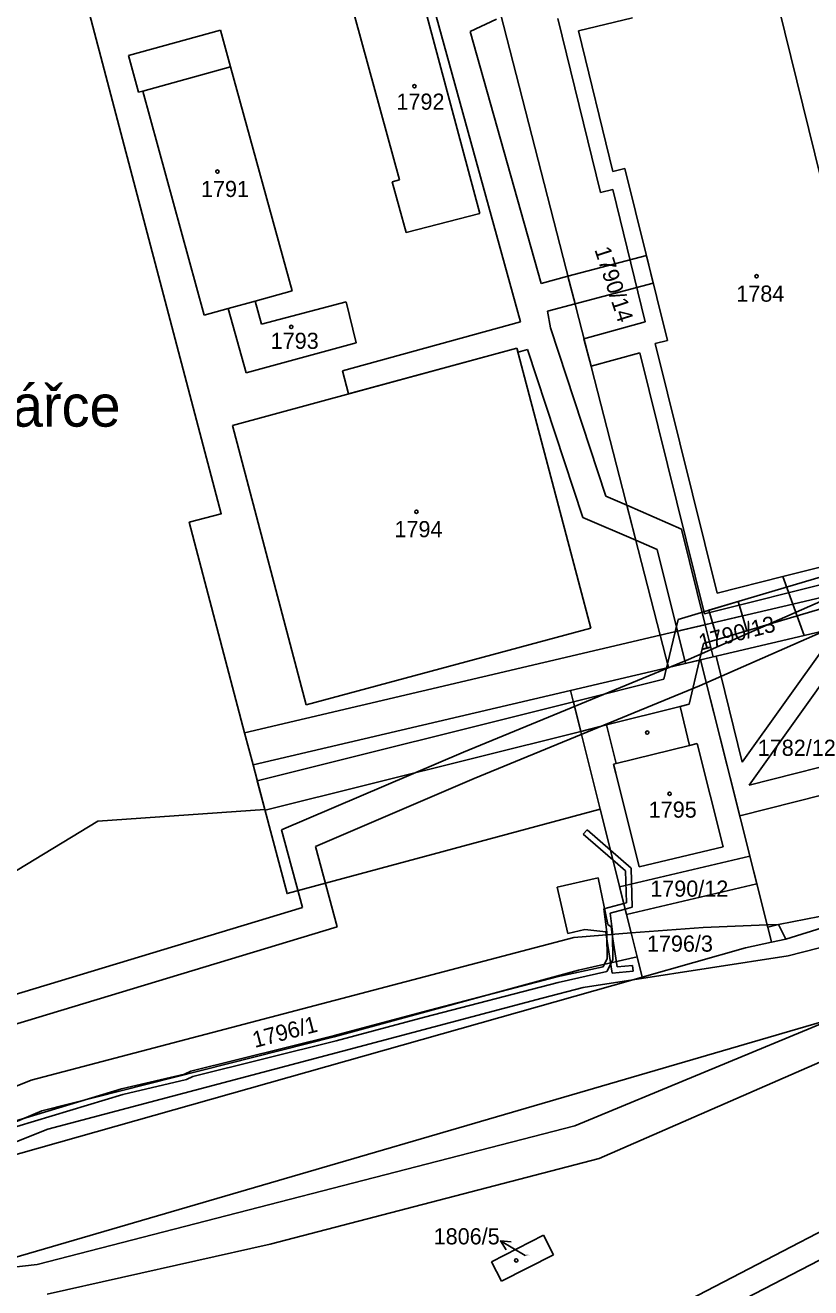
# Model space of a CAD drawing. Extents: x -785744 to -782822, y -1067550 to -1063910.
# Drawn here: x -784180.1 to -784097.4, y -1064709 to -1064576.1 of the extents above; entities that cross this region are included whole.
import ezdxf

# ---------------------------------------------------------------- set-up
doc = ezdxf.new("R2010")
doc.units = 0
for name, color, linetype in [('Hranice parcel', 7, 'Continuous'), ('Parcelní čísla', 7, 'Continuous'), ('Pop_ČP_popisy', 7, 'Continuous'), ('Vnitřní kresba', 7, 'Continuous'), ('Věcná břemena k části', 7, 'Continuous'), ('Značky budov', 7, 'Continuous')]:
    doc.layers.add(name, color=color, linetype=linetype)

msp = doc.modelspace()

# ---------------------------------------------------------------- linework, layer by layer
at = {"layer": 'Hranice parcel'}
for p, q in [((-784100.3, -1064634.12), (-784099.26, -1064637.02)), ((-784098.07, -1064640.34), (-784076.85, -1064635.35)), ((-784099.26, -1064637.02), (-784098.07, -1064640.34)), ((-784119.54, -1064658.6), (-784116.29, -1064671.65)), ((-784122.3, -1064672.11), (-784116.29, -1064671.65)), ((-784116.29, -1064671.65), (-784108.68, -1064671.06)), ((-784116.29, -1064671.65), (-784115.66, -1064674.16)), ((-784104.24, -1064673.22), (-784115.13, -1064676.3)), ((-784115.66, -1064674.16), (-784115.13, -1064676.3)), ((-784115.13, -1064676.3), (-784116.11, -1064676.58))]:
    msp.add_line(p, q, dxfattribs=at)
for points in [[(-784154.84, -1064658.65), (-784156.08, -1064653.95), (-784156.97, -1064650.58), (-784162.81, -1064628.41), (-784159.43, -1064627.51), (-784176.61, -1064562.32)], [(-784138.84, -1064571.09), (-784132.2, -1064595.88)], [(-784113.22, -1064640.3), (-784130.05, -1064574.85), (-784117.12, -1064571.49)], [(-784101.36, -1064571.66), (-784086.79, -1064630.76)], [(-784145.98, -1064572.99), (-784140.66, -1064592.35)], [(-784121.83, -1064576.68), (-784116.15, -1064575.28)], [(-784169.19, -1064579.26), (-784159.51, -1064576.6)], [(-784159.51, -1064576.6), (-784158.45, -1064580.46)], [(-784121.83, -1064576.68), (-784118.19, -1064591.49)], [(-784169.19, -1064579.26), (-784168.13, -1064583.12)], [(-784158.45, -1064580.46), (-784151.98, -1064604.04)], [(-784168.13, -1064583.12), (-784167.7, -1064583)], [(-784167.7, -1064583), (-784161.25, -1064606.6)], [(-784118.19, -1064591.49), (-784116.95, -1064591.15)], [(-784116.95, -1064591.15), (-784112.44, -1064609.27)], [(-784141.43, -1064592.57), (-784140.66, -1064592.35)], [(-784141.43, -1064592.57), (-784139.96, -1064597.88)], [(-784139.96, -1064597.88), (-784132.2, -1064595.88)], [(-784155.86, -1064605.11), (-784151.98, -1064604.04)], [(-784158.71, -1064605.89), (-784155.86, -1064605.11)], [(-784155.86, -1064605.11), (-784155.18, -1064607.56)], [(-784155.18, -1064607.56), (-784146.3, -1064605.18)], [(-784146.3, -1064605.18), (-784145.22, -1064609.51)], [(-784161.25, -1064606.6), (-784158.71, -1064605.89)], [(-784158.71, -1064605.89), (-784156.82, -1064612.68)], [(-784156.82, -1064612.68), (-784145.22, -1064609.51)], [(-784113.74, -1064609.59), (-784112.44, -1064609.27)], [(-784113.74, -1064609.59), (-784107.24, -1064635.86)], [(-784158.26, -1064618.21), (-784128.3, -1064610.06)], [(-784128.3, -1064610.06), (-784120.53, -1064639.56)], [(-784158.26, -1064618.21), (-784150.51, -1064647.62)], [(-784100.3, -1064634.12), (-784086.79, -1064630.76)], [(-784077.69, -1064631.95), (-784099.26, -1064637.02)], [(-784107.24, -1064635.86), (-784100.3, -1064634.12)], [(-784099.26, -1064637.02), (-784113.22, -1064640.3)], [(-784150.51, -1064647.62), (-784120.53, -1064639.56)], [(-784113.22, -1064640.3), (-784112.35, -1064643.69)], [(-784108.98, -1064642.9), (-784098.07, -1064640.34)], [(-784112.35, -1064643.69), (-784108.98, -1064642.9)], [(-784108.98, -1064642.9), (-784101.95, -1064670.81)], [(-784112.35, -1064643.69), (-784122.65, -1064646.11), (-784119.54, -1064658.6)], [(-784118.86, -1064649.74), (-784111.13, -1064647.81)], [(-784111.13, -1064647.81), (-784110.13, -1064651.9)], [(-784118.86, -1064649.74), (-784117.87, -1064653.8)], [(-784110.13, -1064651.9), (-784109.34, -1064651.71)], [(-784109.34, -1064651.71), (-784106.6, -1064662.59)], [(-784118.14, -1064653.87), (-784117.87, -1064653.8)], [(-784118.14, -1064653.87), (-784117.89, -1064654.83)], [(-784117.89, -1064654.83), (-784115.45, -1064664.67)], [(-784119.54, -1064658.6), (-784152.51, -1064667.5), (-784154.84, -1064658.65)], [(-784115.45, -1064664.67), (-784106.6, -1064662.59)], [(-784099.98, -1064672.31), (-784087.95, -1064668.56)], [(-784108.68, -1064671.06), (-784101.95, -1064670.81)], [(-784101.95, -1064670.81), (-784100.76, -1064670.77)], [(-784101.95, -1064670.81), (-784101.9, -1064671.03)], [(-784100.76, -1064670.77), (-784095.02, -1064669.62)], [(-784179.44, -1064687.16), (-784122.3, -1064672.11)], [(-784101.9, -1064671.03), (-784101.49, -1064672.63)], [(-784104.24, -1064673.22), (-784101.49, -1064672.63)], [(-784101.49, -1064672.63), (-784099.98, -1064672.31)], [(-784192.71, -1064698.29), (-784116.11, -1064676.58)], [(-784186.86, -1064707.47), (-784094.78, -1064680.58)], [(-784205.47, -1064697.64), (-784179.44, -1064687.16)], [(-784124.42, -1064717.67), (-784071.75, -1064690.29)], [(-784130.98, -1064706.27), (-784125.52, -1064703.47)], [(-784125.52, -1064703.47), (-784124.47, -1064705.55)], [(-784129.94, -1064708.32), (-784130.98, -1064706.27)], [(-784124.47, -1064705.55), (-784129.94, -1064708.32)]]:
    msp.add_lwpolyline(points, dxfattribs=at)
at = {"layer": 'Pop_ČP_popisy'}
msp.add_line((-784127.45, -1064705.62), (-784130.02, -1064704.08), dxfattribs=at)
for points in [[(-784129.42, -1064705.02), (-784130.02, -1064704.08), (-784128.91, -1064704.16)], [(-784127.43, -1064705.63), (-784127.45, -1064705.62)]]:
    msp.add_lwpolyline(points, dxfattribs=at)
at = {"layer": 'Vnitřní kresba'}
for points in [[(-784167.7, -1064583), (-784158.45, -1064580.46)], [(-784117.87, -1064653.8), (-784110.13, -1064651.9)], [(-784154.84, -1064658.65), (-784172.42, -1064659.89)], [(-784190.44, -1064670.78), (-784172.42, -1064659.89)], [(-784099.73, -1064674.06), (-784058.39, -1064663.49)], [(-784101.9, -1064671.03), (-784100.76, -1064670.77)], [(-784100.76, -1064670.77), (-784099.98, -1064672.31)], [(-784115.66, -1064674.16), (-784121.83, -1064675.56)], [(-784116.11, -1064676.58), (-784099.73, -1064674.06)], [(-784147.55, -1064682.57), (-784121.83, -1064675.56)], [(-784125.66, -1064678.5), (-784121.34, -1064677.39)], [(-784121.34, -1064677.39), (-784116.11, -1064676.58)], [(-784146.66, -1064684.08), (-784125.66, -1064678.5)], [(-784122.2, -1064691.96), (-784094.78, -1064680.58)], [(-784178.31, -1064690.36), (-784147.55, -1064682.57)], [(-784177.7, -1064692.3), (-784146.66, -1064684.08)], [(-784119.65, -1064695.38), (-784096.42, -1064685.27)], [(-784200.88, -1064699.91), (-784178.31, -1064690.36)], [(-784178.81, -1064706.56), (-784122.2, -1064691.96)], [(-784192.71, -1064698.29), (-784177.7, -1064692.3)], [(-784171.55, -1064745.02), (-784070.52, -1064692.67)], [(-784154.3, -1064704.42), (-784119.65, -1064695.38)], [(-784177.76, -1064709.69), (-784154.3, -1064704.42)], [(-784186.86, -1064707.47), (-784178.81, -1064706.56)]]:
    msp.add_lwpolyline(points, dxfattribs=at)
at = {"layer": 'Věcná břemena k části'}
for points in [[(-784136.82, -1064575.12), (-784127.92, -1064607.32)], [(-784133.24, -1064576.75), (-784130.45, -1064575.44)], [(-784124.01, -1064575.36), (-784119.51, -1064593.67)], [(-784121.83, -1064576.68), (-784116.15, -1064575.28)], [(-784125.76, -1064603.26), (-784133.24, -1064576.75)], [(-784118.19, -1064591.49), (-784121.83, -1064576.68)], [(-784116.95, -1064591.15), (-784118.19, -1064591.49)], [(-784112.44, -1064609.27), (-784116.95, -1064591.15)], [(-784119.51, -1064593.67), (-784118.22, -1064593.36)], [(-784118.22, -1064593.36), (-784114.81, -1064607.32)], [(-784114.67, -1064600.31), (-784122.94, -1064602.51)], [(-784113.95, -1064603.22), (-784114.67, -1064600.31)], [(-784122.94, -1064602.51), (-784125.76, -1064603.26)], [(-784122.94, -1064602.51), (-784122.19, -1064605.42)], [(-784122.19, -1064605.42), (-784122.94, -1064602.51)], [(-784122.19, -1064605.42), (-784113.95, -1064603.22)], [(-784125.08, -1064606.19), (-784122.19, -1064605.42)], [(-784124.78, -1064607.93), (-784125.08, -1064606.19)], [(-784127.92, -1064607.32), (-784146.67, -1064612.47)], [(-784118.93, -1064625.67), (-784124.78, -1064607.93)], [(-784114.81, -1064607.32), (-784121.25, -1064609.08)], [(-784121.25, -1064609.08), (-784120.5, -1064611.97)], [(-784113.74, -1064609.59), (-784112.44, -1064609.27)], [(-784107.24, -1064635.86), (-784113.74, -1064609.59)], [(-784146.02, -1064614.88), (-784128.3, -1064610.06)], [(-784128.3, -1064610.06), (-784128.18, -1064610.5)], [(-784128.18, -1064610.5), (-784127.18, -1064610.23)], [(-784127.18, -1064610.23), (-784121.36, -1064627.89)], [(-784120.5, -1064611.97), (-784115.35, -1064610.57)], [(-784115.35, -1064610.57), (-784108.55, -1064638.04)], [(-784146.67, -1064612.47), (-784146.02, -1064614.88)], [(-784116.74, -1064626.62), (-784118.93, -1064625.67)], [(-784116.74, -1064626.62), (-784115.79, -1064630.3)], [(-784110.98, -1064629.12), (-784116.74, -1064626.62)], [(-784115.79, -1064630.3), (-784116.74, -1064626.62)], [(-784121.36, -1064627.89), (-784115.79, -1064630.3)], [(-784108.48, -1064639.19), (-784110.98, -1064629.12)], [(-784115.79, -1064630.3), (-784113.53, -1064631.28)], [(-784084.29, -1064630.61), (-784108.09, -1064637.67)], [(-784086.79, -1064630.76), (-784100.3, -1064634.12)], [(-784113.53, -1064631.28), (-784111.39, -1064639.87)], [(-784107.18, -1064640.74), (-784082.23, -1064633.33)], [(-784108.55, -1064638.04), (-784094.27, -1064634.48)], [(-784100.3, -1064634.12), (-784107.24, -1064635.86)], [(-784092.84, -1064635.21), (-784110.24, -1064642.87)], [(-784105.02, -1064636.76), (-784111.33, -1064638.63)], [(-784108.09, -1064637.67), (-784107.18, -1064640.74)], [(-784104.57, -1064638.27), (-784105.02, -1064636.76)], [(-784111.64, -1064639.93), (-784104.57, -1064638.27)], [(-784104.57, -1064638.27), (-784111.64, -1064639.93)], [(-784111.33, -1064638.63), (-784111.64, -1064639.93)], [(-784109.07, -1064645.63), (-784091.76, -1064638.01)], [(-784104.11, -1064639.83), (-784104.57, -1064638.27)], [(-784113.22, -1064640.3), (-784156.97, -1064650.58)], [(-784112.35, -1064643.69), (-784113.22, -1064640.3)], [(-784111.64, -1064639.93), (-784112.45, -1064643.31)], [(-784111.39, -1064639.87), (-784108.48, -1064639.19)], [(-784108.48, -1064639.19), (-784111.39, -1064639.87)], [(-784111.39, -1064639.87), (-784110.55, -1064643.27)], [(-784108.65, -1064641.18), (-784104.11, -1064639.83)], [(-784107.63, -1064642.58), (-784108.48, -1064639.19)], [(-784109.07, -1064642.92), (-784108.65, -1064641.18)], [(-784095.59, -1064641.09), (-784104.58, -1064653.66)], [(-784110.24, -1064642.87), (-784133.94, -1064652.62)], [(-784112.35, -1064643.69), (-784109.07, -1064642.92)], [(-784109.07, -1064642.92), (-784112.35, -1064643.69)], [(-784110.55, -1064643.27), (-784107.63, -1064642.58)], [(-784110.18, -1064647.57), (-784109.07, -1064642.92)], [(-784107.34, -1064642.52), (-784108.98, -1064642.9)], [(-784108.98, -1064642.9), (-784104.85, -1064659.31)], [(-784104.58, -1064653.66), (-784107.34, -1064642.52)], [(-784103.84, -1064656.07), (-784094.4, -1064642.86)], [(-784122.65, -1064646.11), (-784112.35, -1064643.69)], [(-784112.55, -1064643.74), (-784112.84, -1064644.94)], [(-784112.45, -1064643.31), (-784112.55, -1064643.74)], [(-784112.55, -1064643.74), (-784112.35, -1064643.69)], [(-784112.35, -1064643.69), (-784112.55, -1064643.74)], [(-784112.45, -1064643.31), (-784112.35, -1064643.69)], [(-784112.35, -1064643.69), (-784112.45, -1064643.31)], [(-784132.79, -1064655.38), (-784109.07, -1064645.63)], [(-784112.84, -1064644.94), (-784122.35, -1064647.31)], [(-784156.08, -1064653.95), (-784122.65, -1064646.11)], [(-784122.35, -1064647.31), (-784155.64, -1064655.62)], [(-784121.58, -1064650.42), (-784122.35, -1064647.31)], [(-784122.35, -1064647.31), (-784121.58, -1064650.42)], [(-784118.86, -1064649.74), (-784111.13, -1064647.81)], [(-784111.13, -1064647.81), (-784110.18, -1064647.57)], [(-784156.97, -1064650.58), (-784156.08, -1064653.95)], [(-784154.82, -1064658.72), (-784121.58, -1064650.42)], [(-784121.58, -1064650.42), (-784118.86, -1064649.74)], [(-784133.94, -1064652.62), (-784153.1, -1064660.8)], [(-784091.68, -1064653.01), (-784103.84, -1064656.07)], [(-784155.64, -1064655.62), (-784154.84, -1064658.65)], [(-784149.52, -1064662.54), (-784132.79, -1064655.38)], [(-784104.85, -1064659.31), (-784096.09, -1064657.11)], [(-784154.84, -1064658.65), (-784154.82, -1064658.72)], [(-784153.1, -1064660.8), (-784150.89, -1064668.96)], [(-784120.9, -1064660.79), (-784121.32, -1064661.23)], [(-784121.32, -1064661.23), (-784118.21, -1064663.94)], [(-784118.46, -1064662.92), (-784120.9, -1064660.79)], [(-784147.24, -1064670.99), (-784149.52, -1064662.54)], [(-784116.28, -1064664.82), (-784118.46, -1064662.92)], [(-784118.46, -1064662.92), (-784118.21, -1064663.94)], [(-784118.21, -1064663.94), (-784118.46, -1064662.92)], [(-784118.21, -1064663.94), (-784116.88, -1064665.1)], [(-784103.78, -1064663.57), (-784117.5, -1064666.8)], [(-784103.04, -1064666.48), (-784103.78, -1064663.57)], [(-784116.88, -1064665.1), (-784116.78, -1064668.46)], [(-784116.16, -1064668.92), (-784116.28, -1064664.82)], [(-784119.76, -1064665.84), (-784124.06, -1064666.81)], [(-784124.06, -1064666.81), (-784122.95, -1064671.71)], [(-784118.72, -1064670.75), (-784119.76, -1064665.84)], [(-784117.5, -1064666.8), (-784116.77, -1064669.71)], [(-784116.77, -1064669.71), (-784103.04, -1064666.48)], [(-784150.89, -1064668.96), (-784250, -1064698.98)], [(-784117.06, -1064668.54), (-784119.14, -1064669.12)], [(-784119.14, -1064669.12), (-784118.84, -1064671.58)], [(-784118.48, -1064669.56), (-784116.92, -1064669.13)], [(-784118.24, -1064671.54), (-784118.48, -1064669.56)], [(-784116.78, -1064668.46), (-784117.06, -1064668.54)], [(-784117.06, -1064668.54), (-784116.92, -1064669.13)], [(-784116.92, -1064669.13), (-784117.06, -1064668.54)], [(-784116.92, -1064669.13), (-784116.16, -1064668.92)], [(-784118.39, -1064671), (-784118.72, -1064670.75)], [(-784247.18, -1064701.26), (-784147.24, -1064670.99)], [(-784122.95, -1064671.71), (-784121.14, -1064671.3)], [(-784121.14, -1064671.3), (-784118.96, -1064671.54)], [(-784118.96, -1064671.54), (-784118.91, -1064671.85)], [(-784118.91, -1064671.85), (-784118.27, -1064675.87)], [(-784118.84, -1064671.58), (-784118.84, -1064671.85)], [(-784118.84, -1064671.85), (-784118.82, -1064674.35)], [(-784118.27, -1064671.8), (-784118.39, -1064671)], [(-784117.76, -1064675.22), (-784118.27, -1064671.8)], [(-784118.24, -1064671.8), (-784118.24, -1064671.54)], [(-784118.22, -1064674.49), (-784118.24, -1064671.8)], [(-784118.82, -1064674.35), (-784119.24, -1064675.2)], [(-784118.84, -1064675.72), (-784118.22, -1064674.49)], [(-784119.24, -1064675.2), (-784124.12, -1064676.28)], [(-784123.98, -1064676.86), (-784118.84, -1064675.72)], [(-784118.27, -1064675.87), (-784116.06, -1064675.67)], [(-784116.12, -1064675.07), (-784117.76, -1064675.22)], [(-784116.06, -1064675.67), (-784116.12, -1064675.07)], [(-784124.12, -1064676.28), (-784138.19, -1064679.95)], [(-784138.05, -1064680.53), (-784123.98, -1064676.86)], [(-784138.19, -1064679.95), (-784147.51, -1064682.44)], [(-784147.35, -1064683.02), (-784138.05, -1064680.53)], [(-784147.51, -1064682.44), (-784162.62, -1064686.21)], [(-784162.42, -1064686.77), (-784147.35, -1064683.02)], [(-784163.29, -1064686.53), (-784169.94, -1064688.07)], [(-784162.62, -1064686.21), (-784163.29, -1064686.53)], [(-784163.09, -1064687.09), (-784162.42, -1064686.77)], [(-784169.94, -1064688.07), (-784181.16, -1064691.47)], [(-784169.78, -1064688.65), (-784163.09, -1064687.09)], [(-784180.96, -1064692.03), (-784169.78, -1064688.65)]]:
    msp.add_lwpolyline(points, dxfattribs=at)
at = {"layer": 'Značky budov'}
for centre in [(-784139.1, -1064582.49), (-784159.84, -1064591.48), (-784103.08, -1064602.5), (-784152.07, -1064607.83), (-784138.89, -1064627.3), (-784114.59, -1064650.55), (-784112.23, -1064656.99), (-784128.38, -1064706.12)]:
    msp.add_circle(centre, 0.175, dxfattribs=at)

# ---------------------------------------------------------------- texts
at = {"layer": 'Parcelní čísla'}
for s, height, p in [('1792', 1.7, (-784140.99, -1064584.97)), ('1791', 1.7, (-784161.57, -1064594.16)), ('1784', 1.7, (-784105.21, -1064605.18)), ('1793', 1.7, (-784154.23, -1064610.15)), ('1794', 1.7, (-784141.2, -1064629.98)), ('1782/12', 1.7, (-784102.95, -1064653)), ('1795', 1.7, (-784114.43, -1064659.51)), ('1790/12', 1.7, (-784114.27, -1064667.83)), ('1796/3', 1.7, (-784114.62, -1064673.62)), ('1806/5', 0.1, (-784127.43, -1064705.63))]:
    msp.add_text(s, height=height, dxfattribs=at).set_placement(p)
for s, rotation, p in [('1790/14', 288, (-784120.16, -1064599.69)), ('1790/13', 14.4, (-784108.92, -1064641.91)), ('1796/1', 14.5966, (-784155.9, -1064683.76))]:
    msp.add_text(s, height=1.7, rotation=rotation, dxfattribs=at).set_placement(p)
at = {"layer": 'Pop_ČP_popisy'}
for s, height, p in [('Na Sklenářce', 4.4, (-784205.35, -1064618.34)), ('1806/5', 1.7, (-784137.07, -1064704.44))]:
    msp.add_text(s, height=height, dxfattribs=at).set_placement(p)

doc.saveas('drawing.dxf')
